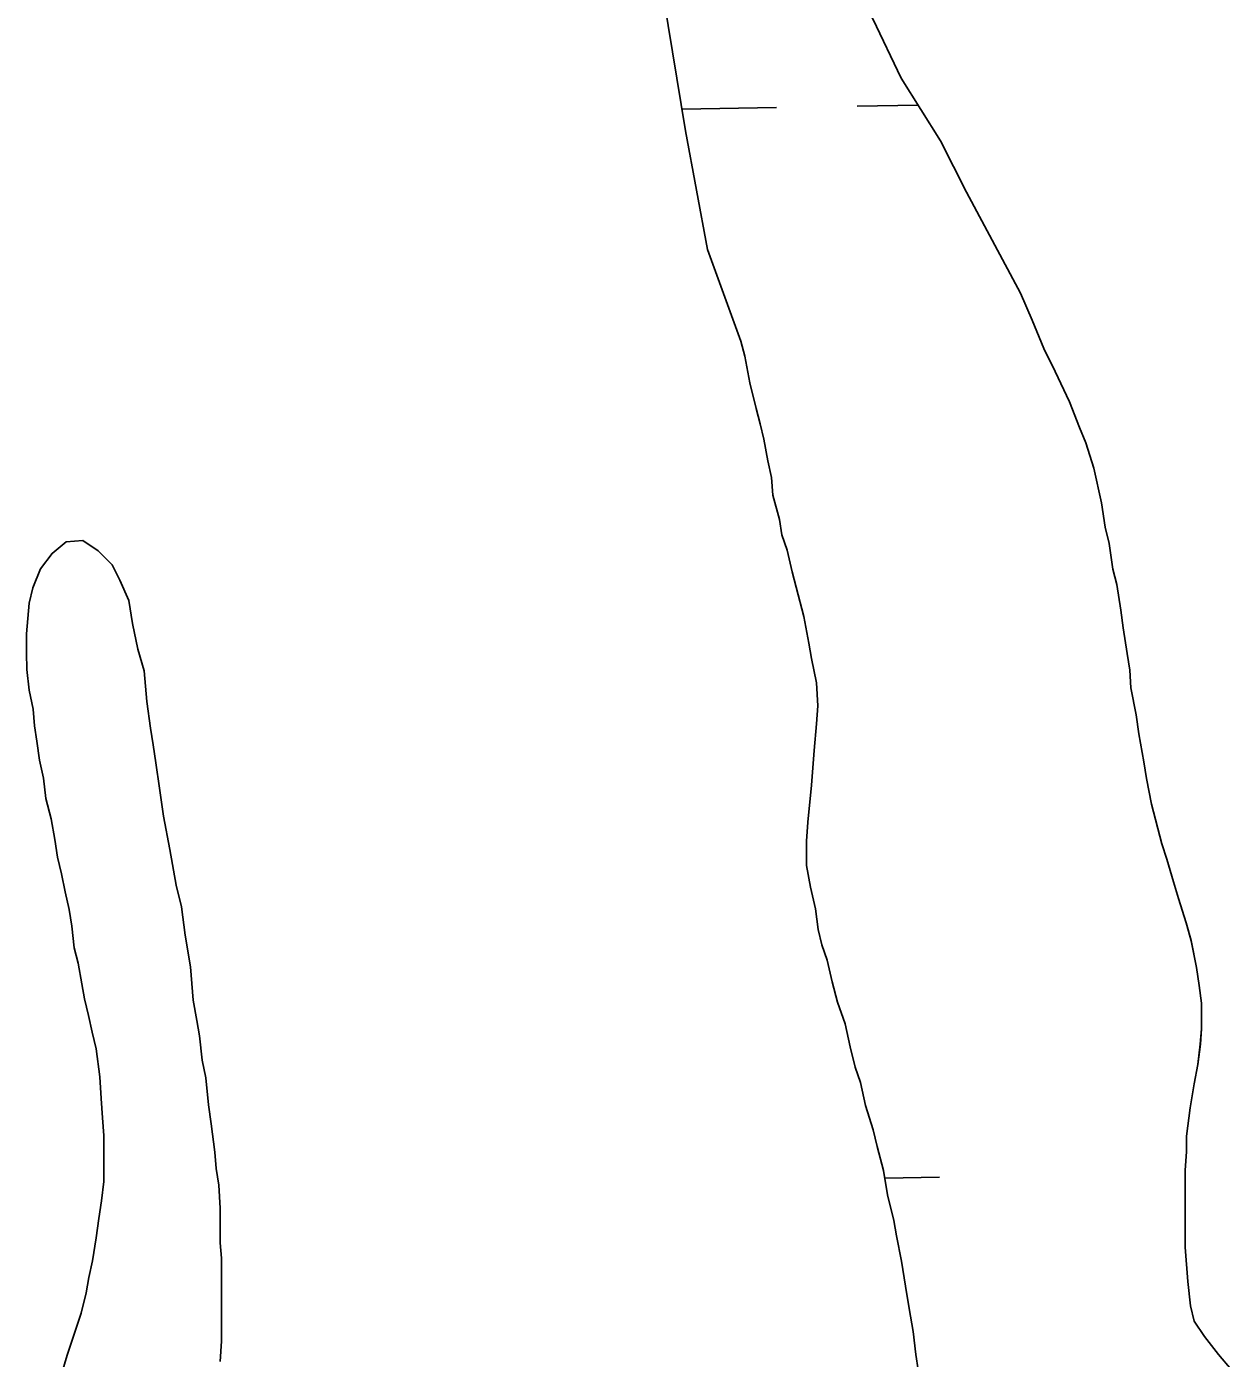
# Model space of a CAD drawing. Extents: x 3855477 to 3893699, y 299188 to 325115.
# Drawn here: x 3881385.7 to 3881624.6, y 307196.3 to 307460.3 of the extents above; entities that cross this region are included whole.
import ezdxf

# ---------------------------------------------------------------- set-up
doc = ezdxf.new("R2010")
doc.units = 0
doc.layers.add('V-TOPO-SHOR', color=7, linetype='Continuous')
doc.layers.add('V-WETL-SWMP', color=7, linetype='Continuous')

msp = doc.modelspace()

# ---------------------------------------------------------------- linework, layer by layer
at = {"layer": 'V-TOPO-SHOR'}
for points in [[(3881527.35, 307397.94), (3881520.76, 307416.16), (3881516.4, 307439.66), (3881512.08, 307465.83), (3881512.46, 307487.12), (3881514.79, 307498.25), (3881519.16, 307504.03), (3881522.37, 307505.04), (3881527.14, 307503.89), (3881533.46, 307500.04), (3881538.12, 307492.51), (3881542.21, 307483.39), (3881548.38, 307471.56), (3881553.53, 307461.89), (3881559.18, 307450.07), (3881566.94, 307437.69), (3881572.08, 307427.48), (3881582.78, 307407.44)], [(3881582.78, 307407.44), (3881585.14, 307402.1), (3881587.43, 307396.53), (3881589.71, 307391.97), (3881592.5, 307385.9), (3881594.53, 307380.84), (3881595.8, 307377.8), (3881597.33, 307372.74), (3881598.85, 307365.9), (3881599.62, 307361.09), (3881600.38, 307357.8), (3881601.15, 307352.74), (3881601.91, 307349.7), (3881602.68, 307344.64), (3881603.19, 307341.09), (3881603.95, 307336.03), (3881604.46, 307332.74), (3881604.72, 307329.2), (3881605.74, 307323.88), (3881606.25, 307320.08), (3881607.27, 307314.51), (3881607.78, 307311.22), (3881608.8, 307306.16), (3881610.83, 307298.31), (3881611.85, 307295.27), (3881613.12, 307290.72), (3881614.14, 307287.43), (3881615.66, 307282.62), (3881616.68, 307279.07), (3881617.7, 307273.76), (3881618.21, 307270.21), (3881618.72, 307266.67), (3881618.72, 307261.61), (3881618.48, 307258.57), (3881617.97, 307254.52), (3881617.22, 307250.72), (3881616.46, 307245.91), (3881615.71, 307240.33), (3881615.71, 307237.3), (3881615.46, 307233.5), (3881615.47, 307230.21), (3881615.47, 307226.91), (3881615.48, 307221.85), (3881615.48, 307218.31), (3881615.99, 307211.47), (3881616.51, 307206.66), (3881617.27, 307203.62), (3881619.3, 307200.59), (3881622.09, 307197.04), (3881624.62, 307194.01)], [(3881555.66, 307233.48), (3881554.39, 307238.29), (3881553.62, 307241.58), (3881552.1, 307246.39), (3881551.08, 307250.95), (3881550.06, 307253.98), (3881549.05, 307258.03), (3881548.03, 307262.59), (3881546.51, 307266.89), (3881545.49, 307270.94), (3881544.47, 307275.24), (3881543.45, 307278.28), (3881542.69, 307281.32), (3881542.18, 307285.37), (3881541.16, 307289.67), (3881540.4, 307293.98), (3881540.39, 307298.79), (3881540.64, 307302.59), (3881541.39, 307309.93), (3881541.89, 307316.77), (3881542.39, 307322.08), (3881542.64, 307325.63), (3881542.38, 307330.19), (3881541.36, 307335), (3881540.85, 307338.04), (3881539.83, 307343.35), (3881538.31, 307349.17), (3881537.55, 307352.21), (3881536.53, 307356.51), (3881535.51, 307359.55), (3881535, 307362.59), (3881533.73, 307367.4), (3881533.47, 307370.94), (3881532.71, 307374.23), (3881531.95, 307378.54), (3881531.18, 307381.57), (3881530.42, 307384.61), (3881529.15, 307389.67), (3881528.13, 307394.99), (3881527.35, 307397.94)], [(3881389.06, 307311.31), (3881388.3, 307314.85), (3881387.79, 307318.65), (3881387.28, 307321.69), (3881387.02, 307324.98), (3881386.26, 307328.78), (3881385.75, 307332.83), (3881385.74, 307336.12), (3881385.74, 307339.92), (3881385.99, 307342.96), (3881386.24, 307346), (3881386.99, 307349.04), (3881388.51, 307352.84), (3881390.78, 307355.88), (3881393.56, 307358.16), (3881396.86, 307358.42), (3881399.9, 307356.39), (3881402.69, 307353.61), (3881404.21, 307350.58), (3881405.99, 307346.53), (3881406.75, 307341.97), (3881407.77, 307336.91), (3881409.04, 307332.6), (3881409.55, 307326.53), (3881410.32, 307321.21), (3881410.83, 307317.92), (3881411.34, 307314.37), (3881412.11, 307309.31), (3881412.87, 307303.74), (3881414.15, 307297.16), (3881415.42, 307290.07), (3881416.44, 307285.77), (3881417.2, 307280.2), (3881418.22, 307273.87), (3881418.73, 307267.29), (3881419.5, 307263.24), (3881420.01, 307260.2), (3881420.52, 307255.39), (3881421.29, 307251.85), (3881421.8, 307246.53), (3881422.31, 307242.73), (3881423.08, 307237.16), (3881423.33, 307233.87), (3881423.84, 307230.58), (3881424.1, 307226.02), (3881424.11, 307219.19), (3881424.37, 307216.15), (3881424.37, 307212.1), (3881424.38, 307205.77), (3881424.38, 307199.69), (3881424.14, 307195.64)], [(3881392.74, 307193.32), (3881393.75, 307196.87), (3881395.01, 307200.67), (3881396.52, 307205.23), (3881397.53, 307209.28), (3881398.04, 307212.32), (3881398.79, 307215.61), (3881399.55, 307220.17), (3881400.05, 307223.97), (3881400.55, 307227.52), (3881401.05, 307231.32), (3881401.05, 307236.12), (3881401.04, 307240.43), (3881400.79, 307243.97), (3881400.53, 307247.77), (3881400.27, 307252.08), (3881399.5, 307257.65), (3881398.74, 307260.93), (3881397.98, 307264.23), (3881397.21, 307267.52), (3881396.71, 307270.55), (3881395.94, 307274.6), (3881395.18, 307277.64), (3881394.67, 307281.95), (3881394.16, 307285.24), (3881393.39, 307288.78), (3881392.63, 307292.32), (3881391.87, 307295.62), (3881391.35, 307299.16), (3881390.59, 307303.21), (3881389.57, 307307.26), (3881389.06, 307311.31)], [(3881562.54, 307193.99), (3881562.03, 307197.03), (3881561.52, 307201.58), (3881561.01, 307204.62), (3881560.24, 307208.93), (3881559.22, 307215.51), (3881558.2, 307220.57), (3881557.69, 307223.61), (3881556.42, 307228.67), (3881555.66, 307233.48)]]:
    msp.add_lwpolyline(points, dxfattribs=at)
at = {"layer": 'V-WETL-SWMP'}
for p, q in [((3881515.69, 307443.97), (3881534.44, 307444.27)), ((3881550.44, 307444.54), (3881562.52, 307444.73)), ((3881390.78, 307355.88), (3881393.57, 307358.16)), ((3881393.57, 307358.16), (3881396.86, 307358.42)), ((3881396.86, 307358.42), (3881399.9, 307356.39)), ((3881399.9, 307356.39), (3881402.69, 307353.61)), ((3881388.51, 307352.84), (3881390.78, 307355.88)), ((3881402.69, 307353.61), (3881404.21, 307350.58)), ((3881386.99, 307349.04), (3881388.51, 307352.84)), ((3881386.24, 307346), (3881386.99, 307349.04)), ((3881404.21, 307350.58), (3881405.99, 307346.53)), ((3881385.99, 307342.96), (3881386.24, 307346)), ((3881405.99, 307346.53), (3881406.75, 307341.97)), ((3881385.74, 307339.92), (3881385.99, 307342.96)), ((3881406.75, 307341.97), (3881407.77, 307336.91)), ((3881385.74, 307336.12), (3881385.74, 307339.92)), ((3881385.75, 307332.83), (3881385.74, 307336.12)), ((3881407.77, 307336.91), (3881409.04, 307332.6)), ((3881386.26, 307328.78), (3881385.75, 307332.83)), ((3881409.04, 307332.6), (3881409.55, 307326.53)), ((3881387.02, 307324.98), (3881386.26, 307328.78)), ((3881387.28, 307321.69), (3881387.02, 307324.98)), ((3881409.55, 307326.53), (3881410.32, 307321.21)), ((3881387.79, 307318.65), (3881387.28, 307321.69)), ((3881410.32, 307321.21), (3881410.83, 307317.92)), ((3881388.3, 307314.85), (3881387.79, 307318.65)), ((3881410.83, 307317.92), (3881411.34, 307314.37)), ((3881389.06, 307311.31), (3881388.3, 307314.85)), ((3881411.34, 307314.37), (3881412.1, 307309.31)), ((3881389.57, 307307.26), (3881389.06, 307311.31)), ((3881412.1, 307309.31), (3881412.87, 307303.74)), ((3881390.59, 307303.21), (3881389.57, 307307.26)), ((3881391.35, 307299.16), (3881390.59, 307303.21)), ((3881412.87, 307303.74), (3881414.15, 307297.16)), ((3881391.87, 307295.62), (3881391.35, 307299.16)), ((3881392.63, 307292.32), (3881391.87, 307295.62)), ((3881414.15, 307297.16), (3881415.42, 307290.07)), ((3881393.39, 307288.78), (3881392.63, 307292.32)), ((3881415.42, 307290.07), (3881416.44, 307285.77)), ((3881394.16, 307285.24), (3881393.39, 307288.78)), ((3881394.67, 307281.95), (3881394.16, 307285.24)), ((3881416.44, 307285.77), (3881417.2, 307280.2)), ((3881395.18, 307277.64), (3881394.67, 307281.95)), ((3881417.2, 307280.2), (3881418.22, 307273.87)), ((3881395.94, 307274.6), (3881395.18, 307277.64)), ((3881396.7, 307270.55), (3881395.94, 307274.6)), ((3881418.22, 307273.87), (3881418.74, 307267.29)), ((3881397.21, 307267.52), (3881396.7, 307270.55)), ((3881397.98, 307264.23), (3881397.21, 307267.52)), ((3881418.74, 307267.29), (3881419.5, 307263.24)), ((3881398.74, 307260.93), (3881397.98, 307264.23)), ((3881399.5, 307257.64), (3881398.74, 307260.93)), ((3881419.5, 307263.24), (3881420.01, 307260.2)), ((3881420.01, 307260.2), (3881420.52, 307255.39)), ((3881400.27, 307252.08), (3881399.5, 307257.64)), ((3881420.52, 307255.39), (3881421.29, 307251.85)), ((3881400.53, 307247.77), (3881400.27, 307252.08)), ((3881421.29, 307251.85), (3881421.8, 307246.53)), ((3881400.79, 307243.97), (3881400.53, 307247.77)), ((3881421.8, 307246.53), (3881422.31, 307242.73)), ((3881401.04, 307240.43), (3881400.79, 307243.97)), ((3881422.31, 307242.73), (3881423.08, 307237.16)), ((3881401.05, 307236.12), (3881401.04, 307240.43)), ((3881423.08, 307237.16), (3881423.33, 307233.87)), ((3881401.05, 307231.31), (3881401.05, 307236.12)), ((3881423.33, 307233.87), (3881423.84, 307230.58)), ((3881555.89, 307231.99), (3881566.74, 307232.17)), ((3881400.55, 307227.51), (3881401.05, 307231.31)), ((3881423.84, 307230.58), (3881424.1, 307226.02)), ((3881400.05, 307223.97), (3881400.55, 307227.51)), ((3881399.55, 307220.17), (3881400.05, 307223.97)), ((3881424.1, 307226.02), (3881424.11, 307219.19)), ((3881398.79, 307215.61), (3881399.55, 307220.17)), ((3881424.11, 307219.19), (3881424.37, 307216.15)), ((3881424.37, 307216.15), (3881424.37, 307212.1)), ((3881398.04, 307212.32), (3881398.79, 307215.61)), ((3881397.53, 307209.28), (3881398.04, 307212.32)), ((3881424.37, 307212.1), (3881424.38, 307205.77)), ((3881396.52, 307205.23), (3881397.53, 307209.28)), ((3881424.38, 307205.77), (3881424.38, 307199.69)), ((3881395.01, 307200.67), (3881396.52, 307205.23)), ((3881393.75, 307196.87), (3881395.01, 307200.67)), ((3881424.38, 307199.69), (3881424.14, 307195.64)), ((3881392.74, 307193.32), (3881393.75, 307196.87))]:
    msp.add_line(p, q, dxfattribs=at)
for points in [[(3881555.66, 307233.48), (3881554.39, 307238.29), (3881553.62, 307241.58), (3881552.1, 307246.39), (3881551.08, 307250.95), (3881550.06, 307253.98), (3881549.05, 307258.03), (3881548.03, 307262.59), (3881546.5, 307266.89), (3881545.49, 307270.94), (3881544.47, 307275.24), (3881543.45, 307278.28), (3881542.69, 307281.32), (3881542.18, 307285.37), (3881541.16, 307289.67), (3881540.4, 307293.98), (3881540.39, 307298.79), (3881540.64, 307302.59), (3881541.39, 307309.93), (3881541.89, 307316.77), (3881542.39, 307322.09), (3881542.64, 307325.63), (3881542.38, 307330.19), (3881541.36, 307335), (3881540.85, 307338.04), (3881539.83, 307343.35), (3881538.31, 307349.17), (3881537.54, 307352.21), (3881536.53, 307356.51), (3881535.51, 307359.55), (3881535, 307362.59), (3881533.73, 307367.4), (3881533.47, 307370.94), (3881532.71, 307374.23), (3881531.95, 307378.54), (3881531.18, 307381.58), (3881530.42, 307384.61), (3881529.15, 307389.67), (3881528.13, 307394.99), (3881527.35, 307397.94), (3881520.76, 307416.16), (3881516.4, 307439.66), (3881512.08, 307465.83)], [(3881553.53, 307461.88), (3881559.18, 307450.07), (3881566.94, 307437.68), (3881572.08, 307427.48), (3881582.78, 307407.44)], [(3881582.78, 307407.44), (3881585.14, 307402.1), (3881587.43, 307396.53), (3881589.71, 307391.97), (3881592.5, 307385.9), (3881594.53, 307380.84), (3881595.8, 307377.8), (3881597.33, 307372.74), (3881598.85, 307365.9), (3881599.62, 307361.09), (3881600.38, 307357.8), (3881601.15, 307352.74), (3881601.91, 307349.7), (3881602.68, 307344.64), (3881603.19, 307341.09), (3881603.95, 307336.03), (3881604.46, 307332.74), (3881604.72, 307329.2), (3881605.74, 307323.88), (3881606.25, 307320.08), (3881607.27, 307314.51), (3881607.78, 307311.22), (3881608.8, 307306.16), (3881610.83, 307298.31), (3881611.85, 307295.27), (3881613.12, 307290.72), (3881614.14, 307287.43), (3881615.66, 307282.62), (3881616.68, 307279.08), (3881617.7, 307273.76), (3881618.21, 307270.22), (3881618.72, 307266.67), (3881618.72, 307261.61), (3881618.47, 307258.57), (3881617.97, 307254.52), (3881617.22, 307250.72), (3881616.46, 307245.91), (3881615.71, 307240.33), (3881615.71, 307237.3), (3881615.46, 307233.5), (3881615.47, 307230.21), (3881615.47, 307226.91), (3881615.48, 307221.85), (3881615.48, 307218.3), (3881616, 307211.47), (3881616.51, 307206.66), (3881617.27, 307203.62), (3881619.3, 307200.59), (3881622.09, 307197.04), (3881624.62, 307194.01)], [(3881562.54, 307193.99), (3881562.03, 307197.03), (3881561.52, 307201.58), (3881561.01, 307204.62), (3881560.24, 307208.92), (3881559.22, 307215.51), (3881558.21, 307220.57), (3881557.7, 307223.61), (3881556.42, 307228.67), (3881555.66, 307233.48)]]:
    msp.add_lwpolyline(points, dxfattribs=at)

doc.saveas('drawing.dxf')
